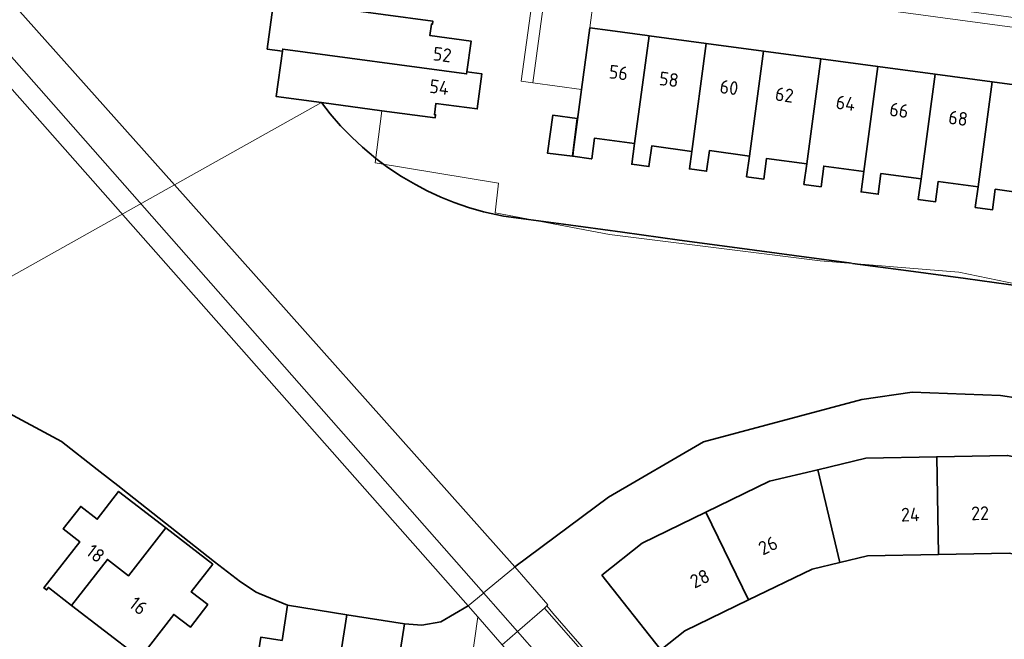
# Model space of a CAD drawing. Extents: x 150256 to 156914, y 461459 to 469481.
# Tile 598 of 656: x 154047 to 154144, y 468110 to 468171. Entities that reach past the tile are written whole.
import ezdxf
from ezdxf.enums import TextEntityAlignment as Align

# ---------------------------------------------------------------- set-up
doc = ezdxf.new("R2010")
doc.units = 0
doc.header["$LTSCALE"] = 0.75
for name, color, linetype, lineweight in [('B-RO-GK-BESCHOEIING-G', 251, 'GK-BESCHOEIING', 35), ('B-RO-IE-TERREINAFSCHEIDING_KUNSTMATIG_HEKWERK-G', 251, 'IE-TERREINAFSCHEIDING-KUNSTMATIG', 18), ('B-RO-KW-KUNSTWERK_DEK-GV', 6, 'CONTINUOUS', 18), ('B-RO-OG-BEBOUWING-GV', 6, 'CONTINUOUS', 35), ('B-RO-OG-BEBOUWING-T18', 1, 'CONTINUOUS', 18), ('B-RO-OG-WATER_SLOOT-GV', 251, 'CONTINUOUS', 18), ('B-RO-VH-VERHARDING_ASFALT-GV', 251, 'CONTINUOUS', 18), ('B-RO-VH-VERHARDING_BETONSTRAATSTEEN-GV', 251, 'CONTINUOUS', 18), ('B-RO-VH-VERHARDING_OPEN-GV', 251, 'CONTINUOUS', 18), ('B-RO-VH-VERHARDING_TEGEL-GV', 251, 'CONTINUOUS', 18)]:
    doc.layers.add(name, color=color, linetype=linetype, lineweight=lineweight)
doc.styles.add('NLCS-ISO-M200-T18', font='NLCS-ISO.ttf', dxfattribs={"height": 360})
doc.linetypes.add('GK-BESCHOEIING', pattern='A,30,-5,[1,NLCS.SHX,S=1,R=0,X=0,Y=0],-5', length=40)
doc.linetypes.add('IE-TERREINAFSCHEIDING-KUNSTMATIG', pattern='A,4,[82,NLCS.SHX,S=0.75,R=90,X=0,Y=0],4,-2', length=10)

msp = doc.modelspace()

# ---------------------------------------------------------------- linework, layer by layer
at = {"layer": 'B-RO-GK-BESCHOEIING-G'}
for points in [[(154094.879, 468151.961), (154092.915, 468152.399), (154091.45, 468152.821), (154090.011, 468153.319), (154088.694, 468153.85), (154087.342, 468154.477), (154086.196, 468155.076), (154084.829, 468155.88), (154083.481, 468156.777), (154082.277, 468157.674), (154080.963, 468158.772), (154079.907, 468159.756), (154078.806, 468160.896), (154077.784, 468162.076), (154076.926, 468163.175)], [(154094.879, 468151.961), (154092.915, 468152.399), (154091.45, 468152.821), (154090.011, 468153.319), (154088.694, 468153.85), (154087.342, 468154.477), (154086.196, 468155.076), (154084.829, 468155.88), (154083.481, 468156.777), (154082.277, 468157.674), (154080.963, 468158.772), (154079.907, 468159.756), (154078.806, 468160.896), (154077.784, 468162.076), (154076.926, 468163.175)], [(154100.825, 468151.157), (154094.879, 468151.961)], [(154100.825, 468151.157), (154094.879, 468151.961)], [(154106.635, 468150.371), (154100.825, 468151.157)], [(154106.635, 468150.371), (154100.825, 468151.157)], [(154112.279, 468149.608), (154106.635, 468150.371)], [(154112.279, 468149.608), (154106.635, 468150.371)], [(154117.939, 468148.843), (154112.279, 468149.608)], [(154117.939, 468148.843), (154112.279, 468149.608)], [(154123.594, 468148.078), (154117.939, 468148.843)], [(154123.594, 468148.078), (154117.939, 468148.843)], [(154129.251, 468147.313), (154123.594, 468148.078)], [(154129.251, 468147.313), (154123.594, 468148.078)], [(154134.869, 468146.554), (154129.33, 468147.302)], [(154134.869, 468146.554), (154129.33, 468147.302)], [(154140.48, 468145.796), (154134.869, 468146.554)], [(154140.48, 468145.796), (154134.869, 468146.554)], [(154146.161, 468145.028), (154140.48, 468145.796)], [(154146.161, 468145.028), (154140.48, 468145.796)], [(154216.592, 468125.681), (154209.028, 468126.225), (154181.732, 468125.739), (154173.58, 468125.968), (154168.671, 468126.945), (154164.765, 468128.306), (154152.656, 468132.931), (154143.933, 468134.266), (154135.235, 468134.592), (154130.257, 468133.872), (154114.629, 468129.675), (154105.26, 468124.2), (154096.008, 468117.319)], [(154216.592, 468125.681), (154209.028, 468126.225), (154181.732, 468125.739), (154173.58, 468125.968), (154168.671, 468126.945), (154164.765, 468128.306), (154152.656, 468132.931), (154143.933, 468134.266), (154135.235, 468134.592), (154130.257, 468133.872), (154114.629, 468129.675), (154105.26, 468124.2), (154096.008, 468117.319)], [(154045.215, 468132.966), (154051.274, 468129.7), (154054.78, 468126.959)], [(154045.215, 468132.966), (154051.274, 468129.7), (154054.78, 468126.959)], [(154054.78, 468126.959), (154057.13, 468125.122), (154057.148, 468125.108)], [(154054.78, 468126.959), (154057.13, 468125.122), (154057.148, 468125.108)], [(154057.148, 468125.108), (154066.352, 468117.819), (154068.944, 468115.836), (154070.472, 468114.821), (154070.766, 468114.704)], [(154057.148, 468125.108), (154066.352, 468117.819), (154068.944, 468115.836), (154070.472, 468114.821), (154070.766, 468114.704)], [(154070.766, 468114.704), (154073.586, 468113.531)], [(154070.766, 468114.704), (154073.586, 468113.531)], [(154085.119, 468111.688), (154086.829, 468111.559), (154088.695, 468111.896), (154091.395, 468113.495)], [(154085.119, 468111.688), (154086.829, 468111.559), (154088.695, 468111.896), (154091.395, 468113.495)]]:
    msp.add_lwpolyline(points, dxfattribs=at)
at = {"layer": 'B-RO-IE-TERREINAFSCHEIDING_KUNSTMATIG_HEKWERK-G'}
msp.add_lwpolyline([(154102.002, 468110.201), (154114.724, 468095.535)], dxfattribs=at)
msp.add_lwpolyline([(154102.002, 468110.201), (154114.724, 468095.535)], dxfattribs=at)
at = {"layer": 'B-RO-KW-KUNSTWERK_DEK-GV'}
msp.add_lwpolyline([(154039.634, 468172.067), (154091.395, 468113.495), (154092.373, 468112.382), (154094.762, 468109.636), (154096.269, 468110.946), (154098.928, 468113.26), (154099.16, 468113.478), (154099.28, 468113.591), (154096.008, 468117.319), (154062.416, 468155.042), (154043.87, 468175.87), (154041.584, 468178.437), (154038.949, 468176.12), (154037.691, 468174.983), (154037.3, 468174.645)], close=True, dxfattribs=at)
msp.add_lwpolyline([(154039.634, 468172.067), (154091.395, 468113.495), (154092.373, 468112.382), (154094.762, 468109.636), (154096.269, 468110.946), (154098.928, 468113.26), (154099.16, 468113.478), (154099.28, 468113.591), (154096.008, 468117.319), (154062.416, 468155.042), (154043.87, 468175.87), (154041.584, 468178.437), (154038.949, 468176.12), (154037.691, 468174.983), (154037.3, 468174.645)], close=True, dxfattribs=at)
at = {"layer": 'B-RO-OG-BEBOUWING-GV'}
for points in [[(154073.069, 468168.264), (154073.095, 468168.46), (154091.249, 468166.008), (154091.276, 468166.208), (154091.688, 468169.259), (154087.619, 468169.81), (154087.771, 468170.93), (154087.872, 468170.916), (154087.914, 468171.224), (154078.115, 468172.545), (154072.236, 468173.337), (154071.58, 468168.464)], [(154073.069, 468168.264), (154073.095, 468168.46), (154091.249, 468166.008), (154091.276, 468166.208), (154091.688, 468169.259), (154087.619, 468169.81), (154087.771, 468170.93), (154087.872, 468170.916), (154087.914, 468171.224), (154078.115, 468172.545), (154072.236, 468173.337), (154071.58, 468168.464)], [(154107.828, 468159.126), (154109.261, 468169.771), (154109.063, 468169.798), (154105.419, 468170.288), (154103.406, 468170.558), (154102.597, 468164.476), (154101.81, 468158.559), (154101.721, 468157.887), (154103.543, 468157.634), (154103.596, 468157.632), (154103.876, 468159.667)], [(154107.828, 468159.126), (154109.261, 468169.771), (154109.063, 468169.798), (154105.419, 468170.288), (154103.406, 468170.558), (154102.597, 468164.476), (154101.81, 468158.559), (154101.721, 468157.887), (154103.543, 468157.634), (154103.596, 468157.632), (154103.876, 468159.667)], [(154113.476, 468158.353), (154114.91, 468169.012), (154109.261, 468169.771), (154107.828, 468159.126), (154107.551, 468157.092), (154109.247, 468156.861), (154109.526, 468158.895)], [(154113.476, 468158.353), (154114.91, 468169.012), (154109.261, 468169.771), (154107.828, 468159.126), (154107.551, 468157.092), (154109.247, 468156.861), (154109.526, 468158.895)], [(154091.276, 468166.208), (154091.249, 468166.008), (154073.095, 468168.46), (154073.069, 468168.264), (154072.466, 468163.776), (154076.926, 468163.175), (154082.896, 468162.371), (154088.139, 468161.665), (154088.18, 468161.973), (154088.08, 468161.986), (154088.228, 468163.106), (154092.298, 468162.563), (154092.758, 468166.007)], [(154091.276, 468166.208), (154091.249, 468166.008), (154073.095, 468168.46), (154073.069, 468168.264), (154072.466, 468163.776), (154076.926, 468163.175), (154082.896, 468162.371), (154088.139, 468161.665), (154088.18, 468161.973), (154088.08, 468161.986), (154088.228, 468163.106), (154092.298, 468162.563), (154092.758, 468166.007)], [(154119.168, 468157.898), (154120.558, 468168.253), (154114.91, 468169.012), (154113.476, 468158.353), (154113.241, 468156.636), (154114.939, 468156.404), (154115.217, 468158.438)], [(154119.168, 468157.898), (154120.558, 468168.253), (154114.91, 468169.012), (154113.476, 468158.353), (154113.241, 468156.636), (154114.939, 468156.404), (154115.217, 468158.438)], [(154124.818, 468157.133), (154126.207, 468167.495), (154120.558, 468168.253), (154119.168, 468157.898), (154118.892, 468155.864), (154120.59, 468155.633), (154120.866, 468157.668)], [(154124.818, 468157.133), (154126.207, 468167.495), (154120.558, 468168.253), (154119.168, 468157.898), (154118.892, 468155.864), (154120.59, 468155.633), (154120.866, 468157.668)], [(154126.207, 468167.495), (154124.818, 468157.133), (154124.543, 468155.098), (154126.238, 468154.87), (154126.505, 468156.906), (154130.455, 468156.388), (154131.85, 468166.736)], [(154126.207, 468167.495), (154124.818, 468157.133), (154124.543, 468155.098), (154126.238, 468154.87), (154126.505, 468156.906), (154130.455, 468156.388), (154131.85, 468166.736)], [(154130.455, 468156.388), (154130.185, 468154.352), (154131.881, 468154.127), (154132.152, 468156.163), (154136.101, 468155.634), (154137.495, 468165.978), (154131.85, 468166.736)], [(154130.455, 468156.388), (154130.185, 468154.352), (154131.881, 468154.127), (154132.152, 468156.163), (154136.101, 468155.634), (154137.495, 468165.978), (154131.85, 468166.736)], [(154137.495, 468165.978), (154136.101, 468155.634), (154135.825, 468153.599), (154137.52, 468153.368), (154137.799, 468155.403), (154141.746, 468154.858), (154143.14, 468165.219)], [(154137.495, 468165.978), (154136.101, 468155.634), (154135.825, 468153.599), (154137.52, 468153.368), (154137.799, 468155.403), (154141.746, 468154.858), (154143.14, 468165.219)], [(154147.385, 468154.085), (154148.783, 468164.461), (154143.14, 468165.219), (154141.746, 468154.858), (154141.462, 468152.825), (154143.157, 468152.586), (154143.433, 468154.62)], [(154147.385, 468154.085), (154148.783, 468164.461), (154143.14, 468165.219), (154141.746, 468154.858), (154141.462, 468152.825), (154143.157, 468152.586), (154143.433, 468154.62)], [(154101.691, 468157.882), (154102.173, 468161.6), (154099.772, 468161.944), (154099.227, 468158.191)], [(154101.691, 468157.882), (154102.173, 468161.6), (154099.772, 468161.944), (154099.227, 468158.191)], [(154147.566, 468118.125), (154149.438, 468127.364), (154144.644, 468128.339), (154137.654, 468128.2), (154137.823, 468118.547), (154144.819, 468118.675)], [(154147.566, 468118.125), (154149.438, 468127.364), (154144.644, 468128.339), (154137.654, 468128.2), (154137.823, 468118.547), (154144.819, 468118.675)], [(154137.654, 468128.2), (154130.663, 468128.061), (154125.913, 468126.921), (154128.099, 468117.765), (154130.826, 468118.419), (154137.823, 468118.547)], [(154137.654, 468128.2), (154130.663, 468128.061), (154125.913, 468126.921), (154128.099, 468117.765), (154130.826, 468118.419), (154137.823, 468118.547)], [(154119.076, 468114.056), (154125.371, 468117.111), (154128.099, 468117.765), (154125.913, 468126.921), (154121.163, 468125.78), (154114.874, 468122.726)], [(154119.076, 468114.056), (154125.371, 468117.111), (154128.099, 468117.765), (154125.913, 468126.921), (154121.163, 468125.78), (154114.874, 468122.726)], [(154052.267, 468113.518), (154055.79, 468118.072), (154057.885, 468116.451), (154061.548, 468121.188), (154056.903, 468124.786), (154054.792, 468122.036), (154053.157, 468123.303), (154051.435, 468121.069), (154053.065, 468119.806), (154049.536, 468115.25), (154049.789, 468115.054), (154049.972, 468115.291)], [(154052.267, 468113.518), (154055.79, 468118.072), (154057.885, 468116.451), (154061.548, 468121.188), (154056.903, 468124.786), (154054.792, 468122.036), (154053.157, 468123.303), (154051.435, 468121.069), (154053.065, 468119.806), (154049.536, 468115.25), (154049.789, 468115.054), (154049.972, 468115.291)], [(154104.603, 468116.524), (154110.437, 468109.147), (154112.78, 468111.001), (154119.076, 468114.056), (154114.874, 468122.726), (154108.584, 468119.672)], [(154104.603, 468116.524), (154110.437, 468109.147), (154112.78, 468111.001), (154119.076, 468114.056), (154114.874, 468122.726), (154108.584, 468119.672)], [(154061.548, 468121.188), (154057.885, 468116.451), (154055.79, 468118.072), (154052.267, 468113.518), (154058.758, 468108.504), (154058.575, 468108.267), (154058.828, 468108.071), (154062.347, 468112.624), (154063.982, 468111.366), (154065.706, 468113.601), (154064.076, 468114.862), (154066.19, 468117.593)], [(154061.548, 468121.188), (154057.885, 468116.451), (154055.79, 468118.072), (154052.267, 468113.518), (154058.758, 468108.504), (154058.575, 468108.267), (154058.828, 468108.071), (154062.347, 468112.624), (154063.982, 468111.366), (154065.706, 468113.601), (154064.076, 468114.862), (154066.19, 468117.593)], [(154073.586, 468113.531), (154073.032, 468110.063), (154070.955, 468110.394), (154070.486, 468107.458), (154072.564, 468107.132), (154071.655, 468101.446), (154071.973, 468101.395), (154072.021, 468101.693), (154072.092, 468101.682), (154074.965, 468101.228), (154075.857, 468106.904), (154078.468, 468106.494), (154079.427, 468112.598)], [(154073.586, 468113.531), (154073.032, 468110.063), (154070.955, 468110.394), (154070.486, 468107.458), (154072.564, 468107.132), (154071.655, 468101.446), (154071.973, 468101.395), (154072.021, 468101.693), (154072.092, 468101.682), (154074.965, 468101.228), (154075.857, 468106.904), (154078.468, 468106.494), (154079.427, 468112.598)], [(154079.427, 468112.598), (154078.468, 468106.494), (154075.857, 468106.904), (154074.965, 468101.228), (154083.04, 468099.952), (154082.994, 468099.656), (154083.313, 468099.606), (154084.209, 468105.293), (154086.245, 468104.974), (154086.685, 468107.756), (154084.651, 468108.081), (154084.546, 468108.098), (154085.119, 468111.688)], [(154079.427, 468112.598), (154078.468, 468106.494), (154075.857, 468106.904), (154074.965, 468101.228), (154083.04, 468099.952), (154082.994, 468099.656), (154083.313, 468099.606), (154084.209, 468105.293), (154086.245, 468104.974), (154086.685, 468107.756), (154084.651, 468108.081), (154084.546, 468108.098), (154085.119, 468111.688)]]:
    msp.add_lwpolyline(points, close=True, dxfattribs=at)
at = {"layer": 'B-RO-OG-WATER_SLOOT-GV'}
for points in [[(154043.87, 468175.87), (154062.416, 468155.042), (154076.926, 468163.175), (154072.466, 468163.776), (154073.069, 468168.264), (154071.58, 468168.464), (154072.236, 468173.337), (154078.115, 468172.545), (154078.936, 468178.488), (154071.698, 468179.464), (154072.355, 468184.338), (154073.842, 468184.14), (154074.444, 468188.614), (154082.129, 468187.58)], [(154043.87, 468175.87), (154062.416, 468155.042), (154076.926, 468163.175), (154072.466, 468163.776), (154073.069, 468168.264), (154071.58, 468168.464), (154072.236, 468173.337), (154078.115, 468172.545), (154078.936, 468178.488), (154071.698, 468179.464), (154072.355, 468184.338), (154073.842, 468184.14), (154074.444, 468188.614), (154082.129, 468187.58)], [(153996.638, 468128.19), (153998.781, 468129.475), (154000, 468130.206), (154001.334, 468131.006), (154001.346, 468131.012), (154012.012, 468136.115), (154017.392, 468137.339), (154023.814, 468138.043), (154025.106, 468137.954), (154031.181, 468137.537), (154062.416, 468155.042), (154043.87, 468175.87), (154041.244, 468173.509), (154039.793, 468172.179), (154040.461, 468171.419), (154021.719, 468156.596), (154013, 468150.463), (154006.524, 468146.192), (154000.52, 468142.438), (153985.381, 468133.747)], [(153996.638, 468128.19), (153998.781, 468129.475), (154000, 468130.206), (154001.334, 468131.006), (154001.346, 468131.012), (154012.012, 468136.115), (154017.392, 468137.339), (154023.814, 468138.043), (154025.106, 468137.954), (154031.181, 468137.537), (154062.416, 468155.042), (154043.87, 468175.87), (154041.244, 468173.509), (154039.793, 468172.179), (154040.461, 468171.419), (154021.719, 468156.596), (154013, 468150.463), (154006.524, 468146.192), (154000.52, 468142.438), (153985.381, 468133.747)], [(154146.51, 468145.057), (154139.847, 468146.431), (154126.149, 468147.557), (154105.363, 468150.15), (154094.085, 468152.306), (154094.403, 468155.223), (154082.22, 468157.233), (154082.896, 468162.371), (154076.926, 468163.175), (154062.416, 468155.042), (154096.008, 468117.319), (154105.26, 468124.2), (154114.629, 468129.675), (154130.257, 468133.872), (154135.235, 468134.592), (154143.933, 468134.266), (154152.656, 468132.931)], [(154146.51, 468145.057), (154139.847, 468146.431), (154126.149, 468147.557), (154105.363, 468150.15), (154094.085, 468152.306), (154094.403, 468155.223), (154082.22, 468157.233), (154082.896, 468162.371), (154076.926, 468163.175), (154062.416, 468155.042), (154096.008, 468117.319), (154105.26, 468124.2), (154114.629, 468129.675), (154130.257, 468133.872), (154135.235, 468134.592), (154143.933, 468134.266), (154152.656, 468132.931)]]:
    msp.add_lwpolyline(points, dxfattribs=at)
for points in [[(154031.181, 468137.537), (154040.579, 468134.947), (154042.545, 468134.405), (154045.215, 468132.966), (154051.274, 468129.7), (154054.78, 468126.959), (154057.13, 468125.122), (154057.148, 468125.108), (154066.352, 468117.819), (154068.944, 468115.836), (154070.472, 468114.821), (154070.766, 468114.704), (154073.586, 468113.531), (154079.427, 468112.598), (154085.119, 468111.688), (154086.829, 468111.559), (154088.695, 468111.896), (154091.395, 468113.495), (154092.869, 468114.71), (154092.924, 468114.755), (154095.887, 468117.197), (154096.008, 468117.319), (154062.416, 468155.042)], [(154031.181, 468137.537), (154040.579, 468134.947), (154042.545, 468134.405), (154045.215, 468132.966), (154051.274, 468129.7), (154054.78, 468126.959), (154057.13, 468125.122), (154057.148, 468125.108), (154066.352, 468117.819), (154068.944, 468115.836), (154070.472, 468114.821), (154070.766, 468114.704), (154073.586, 468113.531), (154079.427, 468112.598), (154085.119, 468111.688), (154086.829, 468111.559), (154088.695, 468111.896), (154091.395, 468113.495), (154092.869, 468114.71), (154092.924, 468114.755), (154095.887, 468117.197), (154096.008, 468117.319), (154062.416, 468155.042)], [(154091.395, 468113.495), (154092.373, 468112.382), (154094.762, 468109.636), (154096.269, 468110.946), (154098.928, 468113.26), (154099.16, 468113.478), (154099.28, 468113.591), (154096.008, 468117.319), (154095.887, 468117.197), (154092.924, 468114.755), (154092.869, 468114.71)], [(154091.395, 468113.495), (154092.373, 468112.382), (154094.762, 468109.636), (154096.269, 468110.946), (154098.928, 468113.26), (154099.16, 468113.478), (154099.28, 468113.591), (154096.008, 468117.319), (154095.887, 468117.197), (154092.924, 468114.755), (154092.869, 468114.71)]]:
    msp.add_lwpolyline(points, close=True, dxfattribs=at)
at = {"layer": 'B-RO-VH-VERHARDING_ASFALT-GV'}
msp.add_lwpolyline([(154120.249, 468089.335), (154118.071, 468091.419), (154098.928, 468113.26), (154096.269, 468110.946), (154106.963, 468098.765), (154113.103, 468091.804), (154113.108, 468091.799), (154115.508, 468089.105), (154117.531, 468086.987)], dxfattribs=at)
msp.add_lwpolyline([(154120.249, 468089.335), (154118.071, 468091.419), (154098.928, 468113.26), (154096.269, 468110.946), (154106.963, 468098.765), (154113.103, 468091.804), (154113.108, 468091.799), (154115.508, 468089.105), (154117.531, 468086.987)], dxfattribs=at)
at = {"layer": 'B-RO-VH-VERHARDING_BETONSTRAATSTEEN-GV'}
msp.add_lwpolyline([(154104.148, 468176.129), (154104.278, 468177.124), (154116.316, 468175.504), (154113.62, 468176.271), (154111.22, 468177.68), (154109.251, 468179.649), (154107.842, 468182.049), (154107.082, 468184.724), (154107.016, 468187.507), (154107.674, 468190.275), (154109.02, 468192.787), (154099.727, 468180.755), (154099.331, 468177.791), (154099.487, 468177.769), (154097.78, 468165.127), (154102.597, 468164.476), (154103.406, 468170.558)], close=True, dxfattribs=at)
msp.add_lwpolyline([(154104.148, 468176.129), (154104.278, 468177.124), (154116.316, 468175.504), (154113.62, 468176.271), (154111.22, 468177.68), (154109.251, 468179.649), (154107.842, 468182.049), (154107.082, 468184.724), (154107.016, 468187.507), (154107.674, 468190.275), (154109.02, 468192.787), (154099.727, 468180.755), (154099.331, 468177.791), (154099.487, 468177.769), (154097.78, 468165.127), (154102.597, 468164.476), (154103.406, 468170.558)], close=True, dxfattribs=at)
for points in [[(154097.686, 468172.935), (154096.637, 468165.281), (154097.78, 468165.127), (154099.487, 468177.769)], [(154097.686, 468172.935), (154096.637, 468165.281), (154097.78, 468165.127), (154099.487, 468177.769)], [(154209.176, 468162.987), (154116.316, 468175.504), (154104.278, 468177.124), (154104.148, 468176.129), (154110.011, 468175.344), (154115.66, 468174.585), (154121.306, 468173.827), (154126.954, 468173.069), (154132.603, 468172.311), (154136.1, 468171.842), (154138.248, 468171.552), (154143.891, 468170.789), (154149.534, 468170.026)], [(154209.176, 468162.987), (154116.316, 468175.504), (154104.278, 468177.124), (154104.148, 468176.129), (154110.011, 468175.344), (154115.66, 468174.585), (154121.306, 468173.827), (154126.954, 468173.069), (154132.603, 468172.311), (154136.1, 468171.842), (154138.248, 468171.552), (154143.891, 468170.789), (154149.534, 468170.026)], [(154107.255, 468095.277), (154102.802, 468100.395), (154094.762, 468109.636), (154092.373, 468112.382), (154089.347, 468090.876), (154090.475, 468090.643), (154091.408, 468096.218)], [(154107.255, 468095.277), (154102.802, 468100.395), (154094.762, 468109.636), (154092.373, 468112.382), (154089.347, 468090.876), (154090.475, 468090.643), (154091.408, 468096.218)]]:
    msp.add_lwpolyline(points, dxfattribs=at)
at = {"layer": 'B-RO-VH-VERHARDING_OPEN-GV'}
for points in [[(154098.928, 468113.26), (154099.16, 468113.478), (154099.28, 468113.591), (154096.008, 468117.319), (154062.416, 468155.042), (154043.87, 468175.87), (154041.584, 468178.437), (154038.949, 468176.12), (154041.244, 468173.509), (154092.924, 468114.755), (154096.269, 468110.946)], [(154098.928, 468113.26), (154099.16, 468113.478), (154099.28, 468113.591), (154096.008, 468117.319), (154062.416, 468155.042), (154043.87, 468175.87), (154041.584, 468178.437), (154038.949, 468176.12), (154041.244, 468173.509), (154092.924, 468114.755), (154096.269, 468110.946)], [(154091.395, 468113.495), (154092.373, 468112.382), (154094.762, 468109.636), (154096.269, 468110.946), (154092.924, 468114.755), (154041.244, 468173.509), (154038.949, 468176.12), (154037.691, 468174.983), (154037.3, 468174.645), (154039.634, 468172.067)], [(154091.395, 468113.495), (154092.373, 468112.382), (154094.762, 468109.636), (154096.269, 468110.946), (154092.924, 468114.755), (154041.244, 468173.509), (154038.949, 468176.12), (154037.691, 468174.983), (154037.3, 468174.645), (154039.634, 468172.067)]]:
    msp.add_lwpolyline(points, close=True, dxfattribs=at)
at = {"layer": 'B-RO-VH-VERHARDING_TEGEL-GV'}
for points in [[(154120.219, 468092.611), (154119.565, 468093.176), (154118.048, 468091.76), (154114.724, 468095.535), (154099.777, 468112.766), (154099.16, 468113.478), (154098.928, 468113.26), (154118.071, 468091.419), (154120.249, 468089.335)], [(154120.219, 468092.611), (154119.565, 468093.176), (154118.048, 468091.76), (154114.724, 468095.535), (154099.777, 468112.766), (154099.16, 468113.478), (154098.928, 468113.26), (154118.071, 468091.419), (154120.249, 468089.335)], [(154106.963, 468098.765), (154096.269, 468110.946), (154094.762, 468109.636), (154102.802, 468100.395)], [(154106.963, 468098.765), (154096.269, 468110.946), (154094.762, 468109.636), (154102.802, 468100.395)]]:
    msp.add_lwpolyline(points, dxfattribs=at)

# ---------------------------------------------------------------- texts
at = {"layer": 'B-RO-OG-BEBOUWING-T18', "style": 'NLCS-ISO-M200-T18'}
for s, rotation, p in [('52', 352.3, (154088.85, 468167.92)), ('52', 352.3, (154088.85, 468167.92)), ('56', 352.4, (154106.246, 468166.141)), ('56', 352.4, (154106.246, 468166.141)), ('58', 352.4, (154111.222, 468165.472)), ('58', 352.4, (154111.222, 468165.472)), ('54', 352.4, (154088.549, 468164.71)), ('54', 352.4, (154088.549, 468164.71)), ('60', 352.4, (154117.155, 468164.674)), ('60', 352.4, (154117.155, 468164.674)), ('62', 352.4, (154122.618, 468163.941)), ('62', 352.4, (154122.618, 468163.941)), ('64', 352.4, (154128.657, 468163.129)), ('64', 352.4, (154128.657, 468163.129)), ('66', 352.4, (154133.931, 468162.421)), ('66', 352.4, (154133.931, 468162.421)), ('68', 352.4, (154139.77, 468161.636)), ('68', 352.4, (154139.77, 468161.636)), ('22', 1, (154141.927, 468122.623)), ('22', 1, (154141.927, 468122.623)), ('24', 1, (154135.046, 468122.497)), ('24', 1, (154135.046, 468122.497)), ('26', 25.9, (154120.998, 468119.435)), ('26', 25.9, (154120.998, 468119.435)), ('18', 322.4, (154054.629, 468118.661)), ('18', 322.4, (154054.629, 468118.661)), ('28', 25.9, (154114.272, 468116.171)), ('28', 25.9, (154114.272, 468116.171)), ('16', 322.3, (154058.851, 468113.487)), ('16', 322.3, (154058.851, 468113.487))]:
    msp.add_text(s, height=1.35, rotation=rotation, dxfattribs=at).set_placement(p, align=Align.MIDDLE)

doc.saveas('drawing.dxf')
